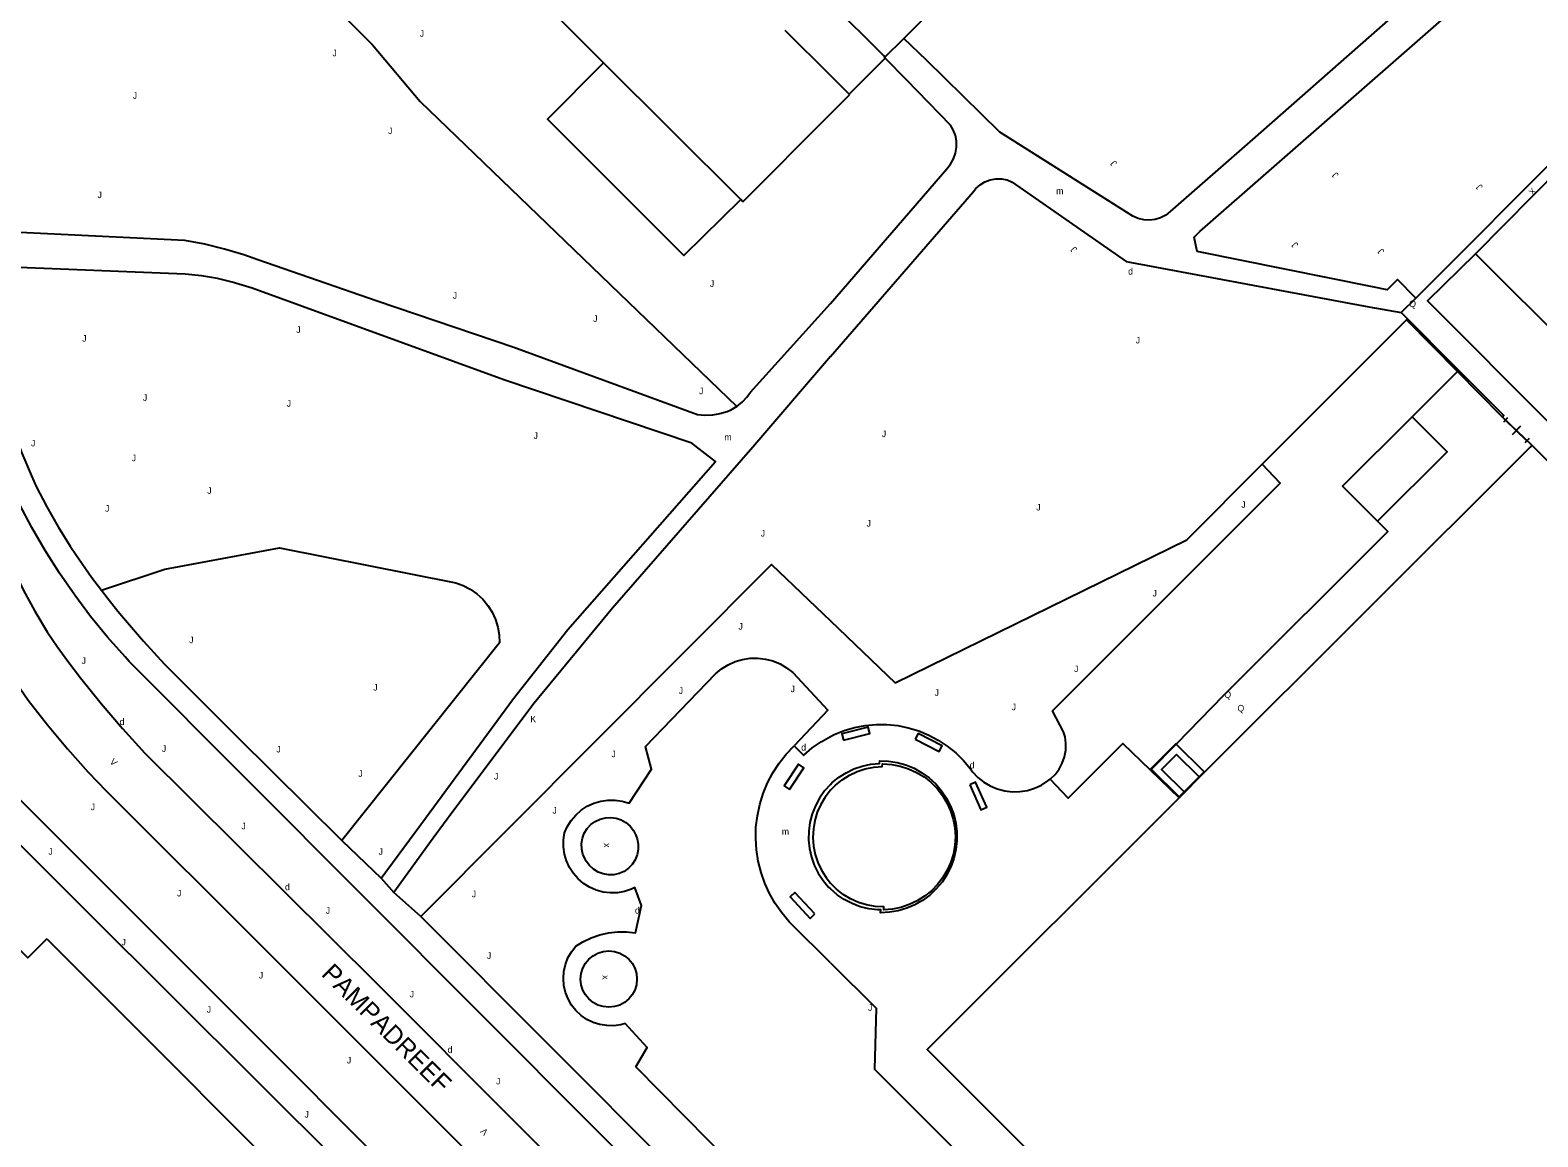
# Model space of a CAD drawing. Extents: x 134999 to 136502, y 457398 to 459002.
# Drawn here: x 135438.9 to 135554, y 458636.2 to 458720.7 of the extents above; entities that cross this region are included whole.
import ezdxf

# ---------------------------------------------------------------- set-up
doc = ezdxf.new("R2010")
doc.units = 0
for name, color, linetype in [('RI_DGTB_19', 7, 'Continuous'), ('RI_DGTB_2', 7, 'Continuous'), ('RI_DGTB_29', 7, 'Continuous'), ('RI_DGTB_3', 7, 'Continuous'), ('RI_DGTB_30', 7, 'Continuous'), ('RI_DGTB_31', 7, 'Continuous'), ('RI_DGTB_32', 7, 'Continuous'), ('RI_DGTB_37', 7, 'Continuous'), ('RI_DGTB_4', 7, 'Continuous'), ('RI_DGTB_43', 7, 'Continuous'), ('RI_DGTB_45', 7, 'Continuous'), ('RI_DGTB_48', 7, 'Continuous'), ('RI_DGTB_53', 7, 'Continuous'), ('RI_DGTB_54', 7, 'Continuous'), ('RI_DGTB_55', 7, 'Continuous'), ('RI_DGTB_6', 7, 'Continuous')]:
    doc.layers.add(name, color=color, linetype=linetype)

msp = doc.modelspace()

# ---------------------------------------------------------------- linework, layer by layer
at = {"layer": 'RI_DGTB_19'}
for points in [[(135425.78, 458735.685), (135444.736, 458739.803), (135454.181, 458730.435), (135465.018, 458719.606), (135468.67, 458715.289), (135492.847, 458691.973)], [(135516.785, 458663.512), (135517.155, 458663.868), (135517.465, 458664.276), (135517.709, 458664.728), (135517.879, 458665.212), (135517.972, 458665.717), (135517.986, 458666.23), (135517.919, 458666.739), (135517.811, 458667.132), (135516.949, 458668.724), (135534.358, 458686.117), (135532.977, 458687.569)], [(135444.332, 458677.942), (135449.18, 458679.554), (135457.919, 458681.174), (135471.396, 458678.512), (135471.949, 458678.307), (135472.491, 458678.022), (135472.991, 458677.669), (135473.441, 458677.254), (135473.833, 458676.784), (135474.16, 458676.267), (135474.418, 458675.712), (135474.6, 458675.128), (135474.705, 458674.525), (135474.731, 458673.913), (135462.697, 458658.822)], [(135496.73, 458600), (135469.2, 458627.504), (135443.267, 458653.348), (135420.835, 458675.736), (135417.299, 458672.264)], [(135500, 458626.472), (135485.127, 458641.53), (135486.015, 458643.002), (135484.325, 458644.837), (135484.003, 458644.751), (135483.47, 458644.676), (135482.932, 458644.681), (135482.4, 458644.765), (135481.887, 458644.927), (135481.403, 458645.163), (135480.96, 458645.468), (135480.566, 458645.835), (135480.232, 458646.257), (135479.963, 458646.723), (135479.767, 458647.224), (135479.646, 458647.749), (135479.605, 458648.286), (135479.644, 458648.823), (135479.761, 458649.348), (135479.955, 458649.85), (135480.221, 458650.318), (135480.554, 458650.741), (135481.102, 458651.09), (135481.724, 458651.394), (135482.377, 458651.624), (135483.052, 458651.778), (135483.741, 458651.853), (135484.433, 458651.848), (135485.12, 458651.763), (135485.578, 458653.872), (135485.069, 458655.23), (135484.795, 458655.104), (135484.274, 458654.932), (135483.735, 458654.837), (135483.187, 458654.822), (135482.643, 458654.887), (135482.114, 458655.03), (135481.611, 458655.249), (135481.146, 458655.538), (135480.727, 458655.892), (135480.365, 458656.303), (135480.066, 458656.763), (135479.837, 458657.261), (135479.683, 458657.787), (135479.607, 458658.329), (135479.611, 458658.877), (135479.694, 458659.419), (135479.897, 458659.874), (135480.189, 458660.344), (135480.546, 458660.767), (135480.961, 458661.135), (135481.424, 458661.438), (135481.925, 458661.672), (135482.455, 458661.832), (135483.003, 458661.913), (135483.557, 458661.915), (135484.105, 458661.837), (135484.636, 458661.681), (135486.343, 458664.275), (135485.868, 458666.011), (135491.234, 458671.564), (135491.685, 458671.941), (135492.184, 458672.253), (135492.72, 458672.495), (135493.283, 458672.662), (135493.865, 458672.751), (135494.453, 458672.761), (135495.037, 458672.69), (135495.605, 458672.541), (135496.149, 458672.317), (135496.657, 458672.02), (135497.12, 458671.658), (135499.799, 458668.783), (135497.223, 458666.049)]]:
    msp.add_lwpolyline(points, dxfattribs=at)
at = {"layer": 'RI_DGTB_2'}
for p, q in [((135500, 458714.335), (135501.457, 458715.799)), ((135493.319, 458707.62), (135500, 458714.335))]:
    msp.add_line(p, q, dxfattribs=at)
for points in [[(135526.63, 458662.09), (135528.574, 458664.036), (135553.433, 458688.87), (135553.554, 458689.016)], [(135575.456, 458622.557), (135578.358, 458625.448), (135593.782, 458640.869), (135588.13, 458646.565), (135592.044, 458650.483), (135571.01, 458671.645), (135572.708, 458673.41), (135572.341, 458673.822), (135575.024, 458676.47), (135575.404, 458676.101), (135575.623, 458676.327), (135571.825, 458680.16), (135571.629, 458679.92), (135572.038, 458679.584), (135569.288, 458676.855), (135568.831, 458677.295), (135567.043, 458675.509), (135553.554, 458689.016)], [(135526.63, 458662.09), (135507.389, 458642.87), (135518.125, 458632.11), (135517.762, 458631.706), (135521.588, 458627.889), (135521.213, 458627.163), (135520.911, 458626.404), (135520.684, 458625.619), (135520.535, 458624.816), (135520.465, 458624.002), (135520.476, 458623.185), (135520.525, 458622.658)]]:
    msp.add_lwpolyline(points, dxfattribs=at)
at = {"layer": 'RI_DGTB_3'}
for p, q in [((135500, 458717.257), (135501.423, 458715.834)), ((135501.423, 458715.834), (135501.457, 458715.799))]:
    msp.add_line(p, q, dxfattribs=at)
msp.add_lwpolyline([(135496.529, 458720.731), (135500, 458717.257)], dxfattribs=at)
at = {"layer": 'RI_DGTB_31'}
for points in [[(135528.539, 458664.07), (135526.367, 458666.216), (135524.471, 458664.297), (135526.643, 458662.151), (135528.539, 458664.07)], [(135528.16, 458663.686), (135526.422, 458665.403), (135525.285, 458664.252), (135527.023, 458662.534)]]:
    msp.add_lwpolyline(points, dxfattribs=at)
at = {"layer": 'RI_DGTB_32'}
for points in [[(135500.999, 458666.492), (135503.001, 458666.991), (135502.88, 458667.476), (135500.878, 458666.977), (135500.999, 458666.492)], [(135506.474, 458666.567), (135508.301, 458665.616), (135508.532, 458666.06), (135506.705, 458667.011), (135506.474, 458666.567)], [(135496.879, 458662.718), (135497.979, 458664.37), (135497.563, 458664.647), (135496.463, 458662.995), (135496.879, 458662.718)], [(135500, 458663.113), (135500.11, 458663.218), (135500.626, 458663.643), (135501.189, 458664.004), (135501.791, 458664.295), (135502.424, 458664.512), (135503.078, 458664.652), (135503.744, 458664.713), (135503.773, 458664.915), (135504.433, 458664.888), (135505.106, 458664.782), (135505.762, 458664.598), (135506.391, 458664.339), (135506.986, 458664.007), (135507.538, 458663.608), (135508.04, 458663.147), (135508.484, 458662.631), (135508.865, 458662.066), (135509.176, 458661.46), (135509.415, 458660.822), (135509.577, 458660.161), (135509.661, 458659.485), (135509.665, 458658.803), (135509.589, 458658.127), (135509.434, 458657.463), (135509.202, 458656.823), (135508.898, 458656.213), (135508.524, 458655.644), (135508.085, 458655.123), (135507.589, 458654.656), (135507.042, 458654.251), (135506.45, 458653.913), (135505.824, 458653.646), (135505.17, 458653.455), (135504.498, 458653.341), (135503.818, 458653.307), (135503.836, 458653.524), (135503.592, 458653.533), (135502.928, 458653.612), (135502.278, 458653.77), (135501.652, 458654.004), (135501.058, 458654.311), (135500.504, 458654.687), (135500, 458655.126)], [(135500, 458662.659), (135500.386, 458663.054), (135500.893, 458663.468), (135501.447, 458663.817), (135502.04, 458664.096), (135502.662, 458664.301), (135503.304, 458664.428), (135503.957, 458664.476), (135503.972, 458664.68), (135504.012, 458664.68), (135504.678, 458664.635), (135505.333, 458664.51), (135505.97, 458664.308), (135506.577, 458664.032), (135507.147, 458663.684), (135507.671, 458663.272), (135508.142, 458662.799), (135508.554, 458662.273), (135508.899, 458661.702), (135509.174, 458661.094), (135509.374, 458660.458), (135509.497, 458659.802), (135509.54, 458659.136), (135509.504, 458658.469), (135509.388, 458657.812), (135509.194, 458657.173), (135508.925, 458656.562), (135508.585, 458655.988), (135508.179, 458655.458), (135507.713, 458654.981), (135507.193, 458654.563), (135506.626, 458654.21), (135506.022, 458653.927), (135505.388, 458653.719), (135504.733, 458653.588), (135504.068, 458653.536), (135504.083, 458653.752), (135504.059, 458653.752), (135503.405, 458653.787), (135502.761, 458653.902), (135502.135, 458654.095), (135501.538, 458654.363), (135500.977, 458654.701), (135500.462, 458655.105), (135500, 458655.569)], [(135500, 458663.113), (135499.552, 458662.617), (135499.166, 458662.071), (135498.847, 458661.482), (135498.602, 458660.86), (135498.432, 458660.213), (135498.341, 458659.551), (135498.329, 458658.882), (135498.398, 458658.217), (135498.545, 458657.564), (135498.769, 458656.934), (135499.066, 458656.335), (135499.433, 458655.776), (135499.864, 458655.265), (135500, 458655.126)], [(135510.635, 458663.068), (135511.497, 458661.172), (135511.952, 458661.379), (135511.09, 458663.275), (135510.635, 458663.068)], [(135500, 458662.659), (135499.598, 458662.143), (135499.262, 458661.581), (135498.997, 458660.982), (135498.807, 458660.356), (135498.694, 458659.711), (135498.661, 458659.057), (135498.708, 458658.404), (135498.834, 458657.762), (135499.038, 458657.139), (135499.316, 458656.547), (135499.663, 458655.992), (135500, 458655.569)], [(135498.807, 458653.218), (135497.278, 458654.856), (135496.912, 458654.515), (135498.442, 458652.877), (135498.807, 458653.218)]]:
    msp.add_lwpolyline(points, dxfattribs=at)
at = {"layer": 'RI_DGTB_4'}
for p, q in [((135482.677, 458718.224), (135475.097, 458725.823)), ((135493.154, 458707.784), (135482.677, 458718.224)), ((135493.319, 458707.62), (135493.154, 458707.784))]:
    msp.add_line(p, q, dxfattribs=at)
at = {"layer": 'RI_DGTB_48'}
for p, q in [((135547.876, 458694.655), (135551.192, 458691.292)), ((135551.192, 458691.292), (135551.319, 458691.17))]:
    msp.add_line(p, q, dxfattribs=at)
for points in [[(135493.154, 458707.784), (135488.812, 458703.503), (135478.385, 458713.935), (135482.677, 458718.224)], [(135532.977, 458687.569), (135543.994, 458698.592), (135547.876, 458694.655)], [(135500, 458675.607), (135504.95, 458670.865), (135527.214, 458681.804), (135532.977, 458687.569)], [(135500, 458600.033), (135479.045, 458620.935), (135454.758, 458645.275), (135421.192, 458678.824), (135386.537, 458644.373), (135379.477, 458637.266)], [(135468.709, 458653.01), (135495.5, 458679.917), (135500, 458675.606)]]:
    msp.add_lwpolyline(points, dxfattribs=at)
at = {"layer": 'RI_DGTB_53'}
for p, q in [((135505.605, 458720.098), (135546.446, 458760.951)), ((135504.145, 458718.654), (135505.605, 458720.098)), ((135544.706, 458700.247), (135564.321, 458719.953)), ((135501.423, 458715.834), (135504.185, 458718.596)), ((135504.145, 458718.654), (135504.051, 458718.788)), ((135504.185, 458718.596), (135504.145, 458718.654)), ((135549.265, 458703.649), (135570.312, 458682.617)), ((135541.117, 458699.604), (135543.574, 458699.148)), ((135543.574, 458699.148), (135544.706, 458700.247)), ((135543.574, 458699.148), (135547.976, 458694.755)), ((135551.319, 458691.17), (135553.554, 458689.016)), ((135551.71, 458691.109), (135551.394, 458690.781)), ((135553.194, 458689.363), (135551.552, 458690.945)), ((135552.689, 458690.482), (135552.057, 458689.826)), ((135553.352, 458689.527), (135553.036, 458689.199)), ((135465.69, 458655.939), (135468.709, 458660.05)), ((135469.67, 458658.995), (135466.669, 458654.864)), ((135468.709, 458653.01), (135466.669, 458654.864)), ((135468.709, 458653.01), (135500, 458621.684))]:
    msp.add_line(p, q, dxfattribs=at)
for points in [[(135564.889, 458719.346), (135564.752, 458719.167), (135564.82, 458717.083), (135560.098, 458712.335), (135557.929, 458712.39), (135549.265, 458703.649)], [(135549.265, 458703.649), (135545.61, 458700.039), (135555.079, 458690.548), (135566.665, 458678.969), (135570.312, 458682.617)], [(135544.706, 458700.247), (135543.319, 458701.685), (135542.517, 458700.891), (135541.398, 458701.117)], [(135500, 458618.779), (135446.444, 458672.503), (135446.128, 458672.845), (135444.784, 458674.371), (135443.502, 458675.949), (135442.283, 458677.577), (135441.129, 458679.251), (135440.041, 458680.969), (135439.022, 458682.728), (135438.073, 458684.527), (135437.491, 458685.727), (135436.685, 458687.544), (135435.953, 458689.391), (135435.296, 458691.266), (135434.714, 458693.166), (135434.21, 458695.088), (135432.976, 458694.733)], [(135547.976, 458694.755), (135551.438, 458691.301), (135551.319, 458691.17)]]:
    msp.add_lwpolyline(points, dxfattribs=at)
at = {"layer": 'RI_DGTB_54'}
for p, q in [((135504.051, 458718.788), (135500, 458722.805)), ((135462.697, 458658.822), (135465.69, 458655.939)), ((135465.69, 458655.939), (135466.669, 458654.864))]:
    msp.add_line(p, q, dxfattribs=at)
for points in [[(135541.398, 458701.117), (135527.998, 458703.82), (135527.784, 458704.904), (135528.203, 458705.355), (135561.469, 458734.455), (135562.452, 458735.146), (135563.479, 458735.771), (135564.546, 458736.325), (135565.647, 458736.808), (135565.951, 458736.926), (135567.295, 458737.426), (135568.664, 458737.85), (135570.055, 458738.197), (135570.694, 458738.329), (135584.862, 458740.598)], [(135559.368, 458736.209), (135547.826, 458726.121), (135532.235, 458712.379), (135525.952, 458706.877), (135525.603, 458706.601), (135525.216, 458706.396), (135524.798, 458706.265), (135524.363, 458706.212), (135523.926, 458706.239), (135523.501, 458706.345), (135523.102, 458706.526), (135512.925, 458712.929), (135507.336, 458718.434), (135505.605, 458720.098)], [(135500, 458699.842), (135508.886, 458710.134), (135509.177, 458710.49), (135509.403, 458710.891), (135509.555, 458711.324), (135509.63, 458711.778), (135509.626, 458712.238), (135509.542, 458712.69), (135509.381, 458713.12), (135509.181, 458713.47), (135505.822, 458716.918), (135504.185, 458718.596)], [(135500, 458695.809), (135510.924, 458708.395), (135511.112, 458708.627), (135511.433, 458708.916), (135511.802, 458709.141), (135512.206, 458709.294), (135512.631, 458709.37), (135513.063, 458709.367), (135513.487, 458709.284), (135513.888, 458709.125), (135522.59, 458703.044), (135541.117, 458699.604)], [(135492.847, 458691.973), (135492.337, 458691.685), (135492.104, 458691.583), (135491.557, 458691.407), (135490.99, 458691.308), (135490.416, 458691.289), (135489.844, 458691.349), (135475.819, 458696.497), (135465.389, 458700.035), (135456.272, 458703.188), (135455.21, 458703.56), (135453.726, 458704.007), (135452.222, 458704.377), (135450.7, 458704.668), (135438.641, 458705.24), (135435.847, 458705.369), (135433.195, 458706.919)], [(135468.709, 458660.05), (135475.783, 458669.682), (135479.956, 458674.952), (135491.227, 458687.776), (135489.409, 458689.188), (135475.05, 458694.019), (135455.837, 458701.01), (135454.315, 458701.482), (135453.2, 458701.745), (135451.971, 458701.956), (135450.731, 458702.088), (135436.747, 458702.636), (135434.768, 458700.549)], [(135434.768, 458700.549), (135436.994, 458691.961), (135437.579, 458690.176), (135438.239, 458688.417), (135438.973, 458686.687), (135439.349, 458685.875), (135440.145, 458684.314), (135441.012, 458682.79), (135441.947, 458681.308), (135442.377, 458680.674), (135443.572, 458678.953), (135444.332, 458677.942)], [(135492.847, 458691.973), (135493.282, 458692.335), (135493.615, 458692.681), (135493.905, 458693.064), (135500, 458699.842)], [(135500, 458695.809), (135494.069, 458688.866), (135483.35, 458676.581), (135477.386, 458669.318), (135471.23, 458661.144), (135469.67, 458658.995)], [(135432.976, 458694.733), (135433.889, 458691.166), (135435.339, 458685.748), (135436.107, 458683.181), (135436.822, 458681.313), (135437.607, 458679.474), (135438.343, 458677.983), (135439.23, 458676.357), (135440.186, 458674.771), (135440.939, 458673.633), (135441.749, 458672.535), (135442.723, 458671.252), (135444.299, 458669.286), (135445.936, 458667.37), (135447.634, 458665.507), (135465.388, 458647.884), (135486.196, 458626.999), (135500, 458613.242)], [(135429.575, 458691.638), (135431.368, 458684.795), (135431.874, 458682.994), (135432.456, 458681.215), (135433.106, 458679.482), (135433.862, 458677.807), (135434.69, 458676.167), (135435.588, 458674.564), (135435.797, 458674.214), (135436.787, 458672.507), (135437.845, 458670.842), (135438.74, 458669.541), (135440.202, 458667.659), (135441.727, 458665.827), (135443.313, 458664.048), (135444.677, 458662.608), (135457.084, 458650.237), (135473.077, 458634.255), (135487.961, 458619.451), (135500, 458607.441)], [(135444.332, 458677.942), (135444.831, 458677.279), (135445.571, 458676.354), (135446.003, 458675.83), (135447.536, 458674.05), (135449.129, 458672.324), (135454.683, 458666.747), (135462.665, 458658.852), (135462.697, 458658.822)]]:
    msp.add_lwpolyline(points, dxfattribs=at)
at = {"layer": 'RI_DGTB_55'}
for p, q in [((135544.414, 458691.197), (135547.876, 458694.655)), ((135547.876, 458694.655), (135547.976, 458694.755)), ((135524.45, 458664.202), (135526.63, 458662.09))]:
    msp.add_line(p, q, dxfattribs=at)
for points in [[(135524.45, 458664.202), (135526.465, 458666.232), (135530.042, 458669.938), (135542.561, 458682.436), (135541.789, 458683.21)], [(135500, 458666.777), (135500.288, 458666.916), (135501.056, 458667.224), (135501.85, 458667.456), (135502.662, 458667.611), (135503.486, 458667.687), (135504.313, 458667.683), (135505.136, 458667.599), (135505.947, 458667.435), (135506.739, 458667.195), (135507.504, 458666.879), (135508.234, 458666.491), (135508.924, 458666.034), (135509.566, 458665.512), (135510.155, 458664.931), (135510.685, 458664.296), (135510.852, 458664.066), (135511.253, 458663.646), (135511.708, 458663.285), (135512.209, 458662.991), (135512.745, 458662.767), (135513.306, 458662.62), (135513.883, 458662.55), (135514.463, 458662.561), (135515.037, 458662.651), (135515.593, 458662.819), (135516.12, 458663.062), (135516.609, 458663.375), (135516.785, 458663.512)], [(135497.223, 458666.049), (135497.951, 458665.332), (135497.975, 458665.355), (135498.603, 458665.894), (135499.28, 458666.369), (135500, 458666.777)], [(135524.45, 458664.202), (135522.331, 458666.234), (135518.166, 458662.069), (135516.785, 458663.512)], [(135500, 458649.486), (135497.011, 458652.463), (135496.857, 458652.624), (135496.291, 458653.291), (135495.788, 458654.007), (135495.352, 458654.766), (135494.987, 458655.562), (135494.697, 458656.387), (135494.483, 458657.236), (135494.347, 458658.101), (135494.291, 458658.974), (135494.315, 458659.849), (135494.419, 458660.718), (135494.601, 458661.573), (135494.861, 458662.409), (135495.196, 458663.218), (135495.603, 458663.992), (135496.08, 458664.726), (135496.621, 458665.414), (135497.223, 458666.049)], [(135481.355, 458657.244), (135481.264, 458657.392), (135481.097, 458657.77), (135481.005, 458658.174), (135480.993, 458658.588), (135481.06, 458658.996), (135481.204, 458659.384), (135481.42, 458659.737), (135481.7, 458660.042), (135482.033, 458660.287), (135482.407, 458660.464), (135482.809, 458660.566), (135483.222, 458660.589), (135483.632, 458660.532), (135484.023, 458660.398), (135484.382, 458660.191), (135484.693, 458659.919), (135484.947, 458659.592), (135485.134, 458659.223), (135485.238, 458658.949), (135485.32, 458658.544), (135485.322, 458658.132), (135485.244, 458657.726), (135485.09, 458657.343), (135484.865, 458656.997), (135484.578, 458656.7), (135484.239, 458656.465), (135483.861, 458656.299), (135483.458, 458656.209), (135483.045, 458656.198), (135482.638, 458656.267), (135482.252, 458656.412), (135481.901, 458656.63), (135481.598, 458656.91), (135481.355, 458657.244)], [(135500, 458649.485), (135503.491, 458646.009), (135503.369, 458641.353), (135517.246, 458627.46)]]:
    msp.add_lwpolyline(points, dxfattribs=at)
msp.add_circle((135483.072, 458648.24), 2.151, dxfattribs=at)
at = {"layer": 'RI_DGTB_6'}
for points in [[(135544.414, 458691.197), (135539.105, 458685.9), (135541.789, 458683.21)], [(135541.789, 458683.21), (135547.098, 458688.507), (135544.414, 458691.197)], [(135440.156, 458651.326), (135438.704, 458649.875), (135436.938, 458651.601), (135437.449, 458652.112)], [(135440.156, 458651.326), (135463.603, 458627.846), (135483.373, 458608.009)]]:
    msp.add_lwpolyline(points, dxfattribs=at)

# ---------------------------------------------------------------- texts
at = {"layer": 'RI_DGTB_29'}
for p in [(135522.735, 458702.058), (135445.712, 458667.648), (135497.77, 458665.694), (135510.632, 458664.328), (135458.342, 458655.027), (135485.07, 458653.241), (135470.763, 458642.605)]:
    msp.add_text('d', height=0.5, dxfattribs=at).set_placement(p)
at = {"layer": 'RI_DGTB_30'}
for s, rotation, p in [('X', 45.73078, (135553.643, 458708.061)), ('V', 315.13638, (135444.919, 458664.788)), ('V', 134.89322, (135473.894, 458636.588))]:
    msp.add_text(s, height=0.5, rotation=rotation, dxfattribs=at).set_placement(p)
msp.add_text('K', height=0.5, dxfattribs=at).set_placement((135477.08, 458667.848))
at = {"layer": 'RI_DGTB_31'}
for s, p in [('J', (135468.631, 458720.227)), ('J', (135461.962, 458718.73)), ('J', (135446.718, 458715.482)), ('J', (135466.218, 458712.788)), ('J', (135444.029, 458707.898)), ('J', (135471.153, 458700.208)), ('J', (135490.789, 458701.114)), ('Q', (135544.203, 458699.576)), ('J', (135481.875, 458698.44)), ('J', (135442.853, 458696.929)), ('J', (135459.203, 458697.595)), ('J', (135523.314, 458696.795)), ('J', (135447.493, 458692.408)), ('J', (135489.965, 458692.913)), ('J', (135458.467, 458691.959)), ('J', (135438.941, 458688.93)), ('J', (135477.329, 458689.505)), ('J', (135503.923, 458689.639)), ('J', (135446.632, 458687.796)), ('J', (135452.406, 458685.305)), ('J', (135531.373, 458684.241)), ('J', (135444.601, 458683.943)), ('J', (135515.717, 458684.033)), ('J', (135494.678, 458682.044)), ('J', (135502.758, 458682.801)), ('J', (135524.598, 458677.465)), ('J', (135492.976, 458674.929)), ('J', (135451.022, 458673.899)), ('J', (135442.809, 458672.312)), ('J', (135518.606, 458671.692)), ('J', (135465.079, 458670.276)), ('J', (135488.41, 458670.023)), ('J', (135496.955, 458670.155)), ('J', (135507.951, 458669.87)), ('Q', (135530.083, 458669.72)), ('J', (135513.835, 458668.771)), ('Q', (135531.083, 458668.682)), ('J', (135448.938, 458665.594)), ('J', (135457.685, 458665.55)), ('J', (135483.271, 458665.185)), ('J', (135463.941, 458663.684)), ('J', (135474.301, 458663.482)), ('J', (135443.503, 458661.139)), ('J', (135478.769, 458660.88)), ('J', (135455.016, 458659.676)), ('J', (135440.275, 458657.738)), ('J', (135465.489, 458657.733)), ('J', (135450.097, 458654.55)), ('J', (135472.608, 458654.489)), ('J', (135461.453, 458653.228)), ('J', (135445.855, 458650.811)), ('J', (135473.76, 458649.779)), ('J', (135456.345, 458648.282)), ('J', (135467.864, 458646.837)), ('J', (135452.363, 458645.669)), ('J', (135502.874, 458645.814)), ('J', (135463.067, 458641.793)), ('J', (135474.464, 458640.192)), ('J', (135459.83, 458637.659))]:
    msp.add_text(s, height=0.5, dxfattribs=at).set_placement(p)
for p in [(135521.924, 458710.586), (135538.849, 458709.687), (135549.858, 458708.776), (135518.878, 458704.007), (135535.763, 458704.354), (135542.335, 458703.858)]:
    msp.add_text('J', height=0.5, rotation=132.51515, dxfattribs=at).set_placement(p)
at = {"layer": 'RI_DGTB_32'}
for p in [(135482.693, 458658.621), (135482.584, 458648.539)]:
    msp.add_text('x', height=0.5, rotation=270.60577, dxfattribs=at).set_placement(p)
at = {"layer": 'RI_DGTB_37'}
msp.add_text('PAMPADREEF', height=1.4, rotation=315.02459, dxfattribs=at).set_placement((135461.06, 458648.557))
at = {"layer": 'RI_DGTB_43'}
for p in [(135517.24, 458708.196), (135491.901, 458689.394)]:
    msp.add_text('m', height=0.5, dxfattribs=at).set_placement(p)
at = {"layer": 'RI_DGTB_45'}
msp.add_text('m', height=0.5, dxfattribs=at).set_placement((135496.285, 458659.263))

doc.saveas('drawing.dxf')
